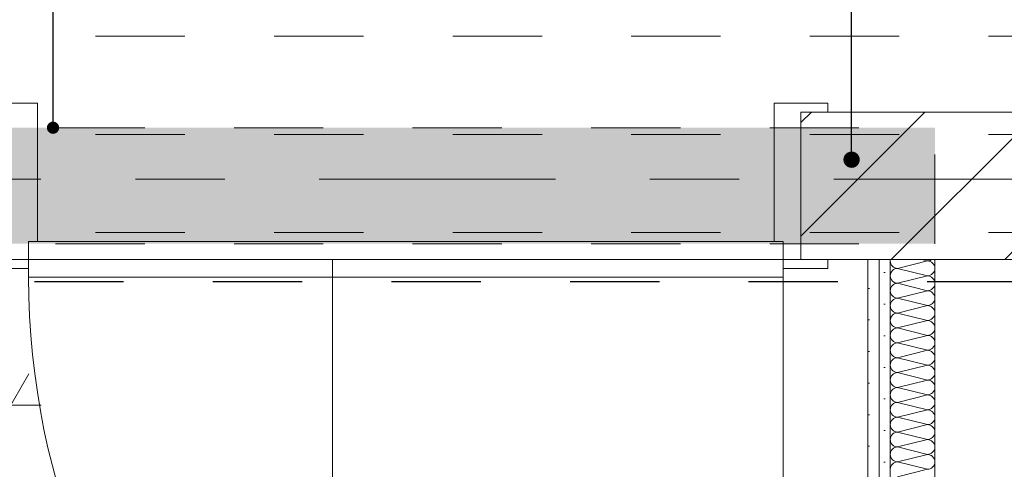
# Model space of a CAD drawing. Header units: metres. Extents: x -4 to 100, y -11 to 17.
# Tile 499 of 656: x 45.895 to 46.998, y 5.525 to 6.028. Entities that reach past the tile are written whole.
import ezdxf

# ---------------------------------------------------------------- set-up
doc = ezdxf.new("R2010")
doc.units = ezdxf.units.M
doc.header["$MEASUREMENT"] = 0
for name, pattern in [('Achse', [0.2, 0.1, -0.05, 0, -0.05]), ('Punktlinie eng', [0.0375, 0.0125, -0.025]), ('Strichlinie doppelt', [0.546806, 0.264583, -0.105833, 0.070556, -0.105833]), ('Strichlinie eng', [0.115, 0.075, -0.04]), ('Untersicht', [0.1, 0.075, -0.025]), ('Wipeout_Contour', [1, 0, -1])]:
    doc.linetypes.add(name, pattern=pattern)
for name, color, linetype in [('152 - Bemaßung_ Beschriftung.Ausbau', 7, 'Continuous'), ('301 - Elemente.Linie', 7, 'Continuous'), ('451 - Universal.Achsen Raster', 7, 'Continuous'), ('605 - Struktur.Wand Innen', 7, 'Continuous'), ('608 - Struktur.Träger', 7, 'Continuous'), ('650 - Abdeckung.Fußboden Aufbau', 7, 'Continuous'), ('Neubau_152 - Bemaßung_ Beschriftung.Ausbau', 7, 'Continuous'), ('Neubau_606 - Struktur.Wand Innen Ausbau', 7, 'Continuous'), ('Neubau_615 - Struktur.Sturz', 7, 'Continuous'), ('Neubau_650 - Abdeckung.Fußboden Aufbau', 7, 'Continuous'), ('Neubau_653 - Abdeckung.TB Verkofferung', 7, 'Continuous')]:
    doc.layers.add(name, color=color, linetype=linetype)
doc.styles.add('ERSTELLTER_STIL_2', font='txt')
doc.dimstyles.new('ERSTELLTER_STIL__5', dxfattribs={"dimtxt": 0.1, "dimasz": 0.0532, "dimexe": 0.18, "dimexo": 0.0625, "dimgap": 0, "dimtad": 1, "dimtih": 1, "dimtoh": 1, "dimzin": 0, "dimdsep": 46, "dimtxsty": 'ERSTELLTER_STIL_2', "dimblk": 'ARROWHEAD_2', "dimblk1": 'ARROWHEAD_2', "dimblk2": 'ARROWHEAD_2', "dimcen": 0.09, "dimse1": 1, "dimse2": 1, "dimclrd": 7, "dimclre": 7, "dimclrt": 7, "dimazin": 0, "dimtfac": 1, "dimtdec": 4, "dimtmove": 0, "dimatfit": 3, "dimfxl": 1, "dimtolj": 1, "dimtzin": 0, "dimarcsym": 0})
doc.dimstyles.new('ERSTELLTER_STIL__6', dxfattribs={"dimtxt": 0.1, "dimasz": 0.0532, "dimexe": 0.18, "dimexo": 0.0625, "dimgap": 0, "dimtad": 1, "dimtih": 1, "dimtoh": 1, "dimzin": 0, "dimdsep": 46, "dimtxsty": 'ERSTELLTER_STIL_2', "dimblk": 'ARROWHEAD_2', "dimblk1": 'ARROWHEAD_2', "dimblk2": 'ARROWHEAD_2', "dimcen": 0.09, "dimse1": 1, "dimse2": 1, "dimclrd": 7, "dimclre": 7, "dimclrt": 7, "dimazin": 0, "dimtfac": 1, "dimtdec": 4, "dimtmove": 2, "dimatfit": 3, "dimfxl": 1, "dimtolj": 1, "dimtzin": 0, "dimarcsym": 0})
doc.dimstyles.new('ERSTELLTER_STIL__8', dxfattribs={"dimtxt": 0.18, "dimasz": 0.03648, "dimexe": 0.18, "dimexo": 0.0625, "dimgap": 0, "dimtad": 0, "dimtih": 1, "dimtoh": 1, "dimdec": 4, "dimzin": 0, "dimdsep": 46, "dimcen": 0.09, "dimadec": 0, "dimazin": 0, "dimtfac": 1, "dimtdec": 4, "dimtmove": 0, "dimatfit": 3, "dimldrblk": 'ARROWHEAD_11', "dimfxl": 1, "dimtolj": 1, "dimtzin": 0, "dimarcsym": 0})
doc.dimstyles.new('ERSTELLTER_STIL__9', dxfattribs={"dimtxt": 0.18, "dimasz": 0.02736, "dimexe": 0.18, "dimexo": 0.0625, "dimgap": 0, "dimtad": 0, "dimtih": 1, "dimtoh": 1, "dimdec": 4, "dimzin": 0, "dimdsep": 46, "dimcen": 0.09, "dimadec": 0, "dimazin": 0, "dimtfac": 1, "dimtdec": 4, "dimtmove": 0, "dimatfit": 3, "dimldrblk": 'ARROWHEAD_11', "dimfxl": 1, "dimtolj": 1, "dimtzin": 0, "dimarcsym": 0})
pattern_1 = [(45, (0, 0), (-0.01767767, 0.01767767), [0, -0.025])]

# ---------------------------------------------------------------- blocks, each defined once
blk = doc.blocks.new('*X176')
at = {"layer": 'Neubau_606 - Struktur.Wand Innen Ausbau', "color": 7, "linetype": 'Continuous', "lineweight": 5}
for p, q in [((46.8701, 5.76), (46.87, 5.7583)), ((46.87, 5.7583), (46.8701, 5.7567)), ((46.8702, 5.76), (46.8701, 5.76)), ((46.8701, 5.7567), (46.8706, 5.7552)), ((46.8783, 5.75), (46.9117, 5.7583)), ((46.905, 5.76), (46.9117, 5.7583)), ((46.9117, 5.7583), (46.9133, 5.7585)), ((46.9133, 5.7582), (46.9117, 5.7583)), ((46.9133, 5.7585), (46.9148, 5.759)), ((46.9148, 5.7577), (46.9133, 5.7582)), ((46.9148, 5.759), (46.9163, 5.7598)), ((46.9163, 5.7569), (46.9148, 5.7577)), ((46.9163, 5.7598), (46.9166, 5.76)), ((46.9175, 5.7559), (46.9163, 5.7569)), ((46.8706, 5.7552), (46.8714, 5.7537)), ((46.8714, 5.7463), (46.8706, 5.7449)), ((46.8714, 5.7537), (46.8724, 5.7525)), ((46.8724, 5.7476), (46.8714, 5.7463)), ((46.8724, 5.7525), (46.8737, 5.7514)), ((46.8737, 5.7486), (46.8724, 5.7476)), ((46.8737, 5.7514), (46.8751, 5.7506)), ((46.8751, 5.7494), (46.8737, 5.7486)), ((46.8751, 5.7506), (46.8767, 5.7502)), ((46.8767, 5.7499), (46.8751, 5.7494)), ((46.8767, 5.7502), (46.8783, 5.75)), ((46.8783, 5.75), (46.8767, 5.7499)), ((46.8783, 5.75), (46.9117, 5.7417)), ((46.9186, 5.7546), (46.9175, 5.7559)), ((46.9194, 5.7532), (46.9186, 5.7546)), ((46.9186, 5.7454), (46.9194, 5.7468)), ((46.9198, 5.7516), (46.9194, 5.7532)), ((46.9194, 5.7468), (46.9198, 5.7484)), ((46.92, 5.75), (46.9198, 5.7516)), ((46.9198, 5.7484), (46.92, 5.75)), ((46.8701, 5.7433), (46.87, 5.7417)), ((46.87, 5.7417), (46.8701, 5.7401)), ((46.8706, 5.7449), (46.8701, 5.7433)), ((46.8701, 5.7401), (46.8706, 5.7385)), ((46.8706, 5.7385), (46.8714, 5.7371)), ((46.8714, 5.7371), (46.8724, 5.7358)), ((46.8724, 5.7358), (46.8737, 5.7348)), ((46.8737, 5.7348), (46.8751, 5.734)), ((46.8783, 5.7333), (46.9117, 5.7417)), ((46.9117, 5.7417), (46.9133, 5.7418)), ((46.9133, 5.7415), (46.9117, 5.7417)), ((46.9133, 5.7418), (46.9148, 5.7423)), ((46.9148, 5.741), (46.9133, 5.7415)), ((46.9148, 5.7423), (46.9163, 5.7431)), ((46.9163, 5.7403), (46.9148, 5.741)), ((46.9163, 5.7431), (46.9175, 5.7441)), ((46.9175, 5.7392), (46.9163, 5.7403)), ((46.9175, 5.7441), (46.9186, 5.7454)), ((46.9186, 5.738), (46.9175, 5.7392)), ((46.9194, 5.7365), (46.9186, 5.738)), ((46.9198, 5.735), (46.9194, 5.7365)), ((46.92, 5.7333), (46.9198, 5.735)), ((46.8701, 5.7266), (46.87, 5.725)), ((46.87, 5.725), (46.8701, 5.7234)), ((46.8706, 5.7282), (46.8701, 5.7266)), ((46.8714, 5.7296), (46.8706, 5.7282)), ((46.8724, 5.7309), (46.8714, 5.7296)), ((46.8737, 5.7319), (46.8724, 5.7309)), ((46.8751, 5.7327), (46.8737, 5.7319)), ((46.8751, 5.734), (46.8767, 5.7335)), ((46.8767, 5.7332), (46.8751, 5.7327)), ((46.8767, 5.7335), (46.8783, 5.7333)), ((46.8783, 5.7333), (46.8767, 5.7332)), ((46.8783, 5.7333), (46.9117, 5.725)), ((46.8783, 5.7167), (46.9117, 5.725)), ((46.9117, 5.725), (46.9133, 5.7252)), ((46.9133, 5.7249), (46.9117, 5.725)), ((46.9133, 5.7252), (46.9148, 5.7256)), ((46.9148, 5.7244), (46.9133, 5.7249)), ((46.9148, 5.7256), (46.9163, 5.7264)), ((46.9163, 5.7236), (46.9148, 5.7244)), ((46.9163, 5.7264), (46.9175, 5.7275)), ((46.9175, 5.7226), (46.9163, 5.7236)), ((46.9175, 5.7275), (46.9186, 5.7287)), ((46.9186, 5.7287), (46.9194, 5.7302)), ((46.9194, 5.7302), (46.9198, 5.7317)), ((46.9198, 5.7317), (46.92, 5.7333)), ((46.8701, 5.7234), (46.8706, 5.7218)), ((46.8706, 5.7218), (46.8714, 5.7204)), ((46.8714, 5.713), (46.8706, 5.7115)), ((46.8714, 5.7204), (46.8724, 5.7191)), ((46.8724, 5.7142), (46.8714, 5.713)), ((46.8724, 5.7191), (46.8737, 5.7181)), ((46.8737, 5.7153), (46.8724, 5.7142)), ((46.8737, 5.7181), (46.8751, 5.7173)), ((46.8751, 5.716), (46.8737, 5.7153)), ((46.8751, 5.7173), (46.8767, 5.7168)), ((46.8767, 5.7165), (46.8751, 5.716)), ((46.8767, 5.7168), (46.8783, 5.7167)), ((46.8783, 5.7167), (46.8767, 5.7165)), ((46.8783, 5.7167), (46.9117, 5.7083)), ((46.9186, 5.7213), (46.9175, 5.7226)), ((46.9194, 5.7199), (46.9186, 5.7213)), ((46.9186, 5.7121), (46.9194, 5.7135)), ((46.9198, 5.7183), (46.9194, 5.7199)), ((46.9194, 5.7135), (46.9198, 5.7151)), ((46.92, 5.7167), (46.9198, 5.7183)), ((46.9198, 5.7151), (46.92, 5.7167)), ((46.8701, 5.71), (46.87, 5.7083)), ((46.87, 5.7083), (46.8701, 5.7067)), ((46.8706, 5.7115), (46.8701, 5.71)), ((46.8701, 5.7067), (46.8706, 5.7052)), ((46.8706, 5.7052), (46.8714, 5.7037)), ((46.8714, 5.7037), (46.8724, 5.7025)), ((46.8724, 5.7025), (46.8737, 5.7014)), ((46.8737, 5.7014), (46.8751, 5.7006)), ((46.8783, 5.7), (46.9117, 5.7083)), ((46.9117, 5.7083), (46.9133, 5.7085)), ((46.9133, 5.7082), (46.9117, 5.7083)), ((46.9133, 5.7085), (46.9148, 5.709)), ((46.9148, 5.7077), (46.9133, 5.7082)), ((46.9148, 5.709), (46.9163, 5.7098)), ((46.9163, 5.7069), (46.9148, 5.7077)), ((46.9163, 5.7098), (46.9175, 5.7108)), ((46.9175, 5.7059), (46.9163, 5.7069)), ((46.9175, 5.7108), (46.9186, 5.7121)), ((46.9186, 5.7046), (46.9175, 5.7059)), ((46.9194, 5.7032), (46.9186, 5.7046)), ((46.9198, 5.7016), (46.9194, 5.7032)), ((46.92, 5.7), (46.9198, 5.7016)), ((46.8701, 5.6933), (46.87, 5.6917)), ((46.87, 5.6917), (46.8701, 5.6901)), ((46.8706, 5.6949), (46.8701, 5.6933)), ((46.8714, 5.6963), (46.8706, 5.6949)), ((46.8724, 5.6976), (46.8714, 5.6963)), ((46.8737, 5.6986), (46.8724, 5.6976)), ((46.8751, 5.6994), (46.8737, 5.6986)), ((46.8751, 5.7006), (46.8767, 5.7002)), ((46.8767, 5.6999), (46.8751, 5.6994)), ((46.8767, 5.7002), (46.8783, 5.7)), ((46.8783, 5.7), (46.8767, 5.6999)), ((46.8783, 5.7), (46.9117, 5.6917)), ((46.8783, 5.6833), (46.9117, 5.6917)), ((46.9117, 5.6917), (46.9133, 5.6918)), ((46.9133, 5.6915), (46.9117, 5.6917)), ((46.9133, 5.6918), (46.9148, 5.6923)), ((46.9148, 5.691), (46.9133, 5.6915)), ((46.9148, 5.6923), (46.9163, 5.6931)), ((46.9163, 5.6903), (46.9148, 5.691)), ((46.9163, 5.6931), (46.9175, 5.6941)), ((46.9175, 5.6941), (46.9186, 5.6954)), ((46.9186, 5.6954), (46.9194, 5.6968)), ((46.9194, 5.6968), (46.9198, 5.6984)), ((46.9198, 5.6984), (46.92, 5.7)), ((46.8701, 5.6901), (46.8706, 5.6885)), ((46.8706, 5.6885), (46.8714, 5.6871)), ((46.8714, 5.6796), (46.8706, 5.6782)), ((46.8714, 5.6871), (46.8724, 5.6858)), ((46.8724, 5.6809), (46.8714, 5.6796)), ((46.8724, 5.6858), (46.8737, 5.6848)), ((46.8737, 5.6819), (46.8724, 5.6809)), ((46.8737, 5.6848), (46.8751, 5.684)), ((46.8751, 5.6827), (46.8737, 5.6819)), ((46.8751, 5.684), (46.8767, 5.6835)), ((46.8767, 5.6832), (46.8751, 5.6827)), ((46.8767, 5.6835), (46.8783, 5.6833)), ((46.8783, 5.6833), (46.8767, 5.6832)), ((46.8783, 5.6833), (46.9117, 5.675)), ((46.9175, 5.6892), (46.9163, 5.6903)), ((46.9186, 5.688), (46.9175, 5.6892)), ((46.9194, 5.6865), (46.9186, 5.688)), ((46.9186, 5.6787), (46.9194, 5.6802)), ((46.9198, 5.685), (46.9194, 5.6865)), ((46.9194, 5.6802), (46.9198, 5.6817)), ((46.92, 5.6833), (46.9198, 5.685)), ((46.9198, 5.6817), (46.92, 5.6833)), ((46.8701, 5.6766), (46.87, 5.675)), ((46.87, 5.675), (46.8701, 5.6734)), ((46.8706, 5.6782), (46.8701, 5.6766)), ((46.8701, 5.6734), (46.8706, 5.6718)), ((46.8706, 5.6718), (46.8714, 5.6704)), ((46.8714, 5.6704), (46.8724, 5.6691)), ((46.8724, 5.6691), (46.8737, 5.6681)), ((46.8783, 5.6667), (46.9117, 5.675)), ((46.9117, 5.675), (46.9133, 5.6752)), ((46.9133, 5.6749), (46.9117, 5.675)), ((46.9133, 5.6752), (46.9148, 5.6756)), ((46.9148, 5.6744), (46.9133, 5.6749)), ((46.9148, 5.6756), (46.9163, 5.6764)), ((46.9163, 5.6736), (46.9148, 5.6744)), ((46.9163, 5.6764), (46.9175, 5.6775)), ((46.9175, 5.6726), (46.9163, 5.6736)), ((46.9175, 5.6775), (46.9186, 5.6787)), ((46.9186, 5.6713), (46.9175, 5.6726)), ((46.9194, 5.6699), (46.9186, 5.6713)), ((46.9198, 5.6683), (46.9194, 5.6699)), ((46.92, 5.6667), (46.9198, 5.6683)), ((46.8701, 5.66), (46.87, 5.6583)), ((46.87, 5.6583), (46.8701, 5.6567)), ((46.8706, 5.6615), (46.8701, 5.66)), ((46.8714, 5.663), (46.8706, 5.6615)), ((46.8724, 5.6642), (46.8714, 5.663)), ((46.8737, 5.6653), (46.8724, 5.6642)), ((46.8737, 5.6681), (46.8751, 5.6673)), ((46.8751, 5.666), (46.8737, 5.6653)), ((46.8751, 5.6673), (46.8767, 5.6668)), ((46.8767, 5.6665), (46.8751, 5.666)), ((46.8767, 5.6668), (46.8783, 5.6667)), ((46.8783, 5.6667), (46.8767, 5.6665)), ((46.8783, 5.6667), (46.9117, 5.6583)), ((46.8783, 5.65), (46.9117, 5.6583)), ((46.9117, 5.6583), (46.9133, 5.6585)), ((46.9133, 5.6582), (46.9117, 5.6583)), ((46.9133, 5.6585), (46.9148, 5.659)), ((46.9148, 5.6577), (46.9133, 5.6582)), ((46.9148, 5.659), (46.9163, 5.6598)), ((46.9163, 5.6569), (46.9148, 5.6577)), ((46.9163, 5.6598), (46.9175, 5.6608)), ((46.9175, 5.6608), (46.9186, 5.6621)), ((46.9186, 5.6621), (46.9194, 5.6635)), ((46.9194, 5.6635), (46.9198, 5.6651)), ((46.9198, 5.6651), (46.92, 5.6667)), ((46.8701, 5.6567), (46.8706, 5.6552)), ((46.8706, 5.6552), (46.8714, 5.6537)), ((46.8714, 5.6463), (46.8706, 5.6449)), ((46.8714, 5.6537), (46.8724, 5.6525)), ((46.8724, 5.6476), (46.8714, 5.6463)), ((46.8724, 5.6525), (46.8737, 5.6514)), ((46.8737, 5.6486), (46.8724, 5.6476)), ((46.8737, 5.6514), (46.8751, 5.6506)), ((46.8751, 5.6494), (46.8737, 5.6486)), ((46.8751, 5.6506), (46.8767, 5.6502)), ((46.8767, 5.6499), (46.8751, 5.6494)), ((46.8767, 5.6502), (46.8783, 5.65)), ((46.8783, 5.65), (46.8767, 5.6499)), ((46.8783, 5.65), (46.9117, 5.6417)), ((46.9175, 5.6559), (46.9163, 5.6569)), ((46.9186, 5.6546), (46.9175, 5.6559)), ((46.9194, 5.6532), (46.9186, 5.6546)), ((46.9186, 5.6454), (46.9194, 5.6468)), ((46.9198, 5.6516), (46.9194, 5.6532)), ((46.9194, 5.6468), (46.9198, 5.6484)), ((46.92, 5.65), (46.9198, 5.6516)), ((46.9198, 5.6484), (46.92, 5.65)), ((46.8701, 5.6433), (46.87, 5.6417)), ((46.87, 5.6417), (46.8701, 5.6401)), ((46.8706, 5.6449), (46.8701, 5.6433)), ((46.8701, 5.6401), (46.8706, 5.6385)), ((46.8706, 5.6385), (46.8714, 5.6371)), ((46.8714, 5.6371), (46.8724, 5.6358)), ((46.8724, 5.6358), (46.8737, 5.6348)), ((46.8783, 5.6333), (46.9117, 5.6417)), ((46.9117, 5.6417), (46.9133, 5.6418)), ((46.9133, 5.6415), (46.9117, 5.6417)), ((46.9133, 5.6418), (46.9148, 5.6423)), ((46.9148, 5.641), (46.9133, 5.6415)), ((46.9148, 5.6423), (46.9163, 5.6431)), ((46.9163, 5.6403), (46.9148, 5.641)), ((46.9163, 5.6431), (46.9175, 5.6441)), ((46.9175, 5.6392), (46.9163, 5.6403)), ((46.9175, 5.6441), (46.9186, 5.6454)), ((46.9186, 5.638), (46.9175, 5.6392)), ((46.9194, 5.6365), (46.9186, 5.638)), ((46.9198, 5.635), (46.9194, 5.6365)), ((46.8701, 5.6266), (46.87, 5.625)), ((46.87, 5.625), (46.8701, 5.6234)), ((46.8706, 5.6282), (46.8701, 5.6266)), ((46.8714, 5.6296), (46.8706, 5.6282)), ((46.8724, 5.6309), (46.8714, 5.6296)), ((46.8737, 5.6319), (46.8724, 5.6309)), ((46.8737, 5.6348), (46.8751, 5.634)), ((46.8751, 5.6327), (46.8737, 5.6319)), ((46.8751, 5.634), (46.8767, 5.6335)), ((46.8767, 5.6332), (46.8751, 5.6327)), ((46.8767, 5.6335), (46.8783, 5.6333)), ((46.8783, 5.6333), (46.8767, 5.6332)), ((46.8783, 5.6333), (46.9117, 5.625)), ((46.8783, 5.6167), (46.9117, 5.625)), ((46.9117, 5.625), (46.9133, 5.6252)), ((46.9133, 5.6249), (46.9117, 5.625)), ((46.9133, 5.6252), (46.9148, 5.6256)), ((46.9148, 5.6244), (46.9133, 5.6249)), ((46.9148, 5.6256), (46.9163, 5.6264)), ((46.9163, 5.6236), (46.9148, 5.6244)), ((46.9163, 5.6264), (46.9175, 5.6275)), ((46.9175, 5.6275), (46.9186, 5.6287)), ((46.9186, 5.6287), (46.9194, 5.6302)), ((46.9194, 5.6302), (46.9198, 5.6317)), ((46.92, 5.6333), (46.9198, 5.635)), ((46.9198, 5.6317), (46.92, 5.6333)), ((46.8701, 5.6234), (46.8706, 5.6218)), ((46.8706, 5.6218), (46.8714, 5.6204)), ((46.8714, 5.6204), (46.8724, 5.6191)), ((46.8724, 5.6142), (46.8714, 5.613)), ((46.8724, 5.6191), (46.8737, 5.6181)), ((46.8737, 5.6153), (46.8724, 5.6142)), ((46.8737, 5.6181), (46.8751, 5.6173)), ((46.8751, 5.616), (46.8737, 5.6153)), ((46.8751, 5.6173), (46.8767, 5.6168)), ((46.8767, 5.6165), (46.8751, 5.616)), ((46.8767, 5.6168), (46.8783, 5.6167)), ((46.8783, 5.6167), (46.8767, 5.6165)), ((46.8783, 5.6167), (46.9117, 5.6083)), ((46.9175, 5.6226), (46.9163, 5.6236)), ((46.9186, 5.6213), (46.9175, 5.6226)), ((46.9194, 5.6199), (46.9186, 5.6213)), ((46.9186, 5.6121), (46.9194, 5.6135)), ((46.9198, 5.6183), (46.9194, 5.6199)), ((46.9194, 5.6135), (46.9198, 5.6151)), ((46.92, 5.6167), (46.9198, 5.6183)), ((46.9198, 5.6151), (46.92, 5.6167)), ((46.8701, 5.61), (46.87, 5.6083)), ((46.87, 5.6083), (46.8701, 5.6067)), ((46.8706, 5.6115), (46.8701, 5.61)), ((46.8701, 5.6067), (46.8706, 5.6052)), ((46.8714, 5.613), (46.8706, 5.6115)), ((46.8706, 5.6052), (46.8714, 5.6037)), ((46.8714, 5.6037), (46.8724, 5.6025)), ((46.8724, 5.6025), (46.8737, 5.6014)), ((46.8783, 5.6), (46.9117, 5.6083)), ((46.9117, 5.6083), (46.9133, 5.6085)), ((46.9133, 5.6082), (46.9117, 5.6083)), ((46.9133, 5.6085), (46.9148, 5.609)), ((46.9148, 5.6077), (46.9133, 5.6082)), ((46.9148, 5.609), (46.9163, 5.6098)), ((46.9163, 5.6069), (46.9148, 5.6077)), ((46.9163, 5.6098), (46.9175, 5.6108)), ((46.9175, 5.6059), (46.9163, 5.6069)), ((46.9175, 5.6108), (46.9186, 5.6121)), ((46.9186, 5.6046), (46.9175, 5.6059)), ((46.9194, 5.6032), (46.9186, 5.6046)), ((46.9198, 5.6016), (46.9194, 5.6032)), ((46.8701, 5.5933), (46.87, 5.5917)), ((46.87, 5.5917), (46.8701, 5.5901)), ((46.8706, 5.5949), (46.8701, 5.5933)), ((46.8714, 5.5963), (46.8706, 5.5949)), ((46.8724, 5.5976), (46.8714, 5.5963)), ((46.8737, 5.5986), (46.8724, 5.5976)), ((46.8737, 5.6014), (46.8751, 5.6006)), ((46.8751, 5.5994), (46.8737, 5.5986)), ((46.8751, 5.6006), (46.8767, 5.6002)), ((46.8767, 5.5999), (46.8751, 5.5994)), ((46.8767, 5.6002), (46.8783, 5.6)), ((46.8783, 5.6), (46.8767, 5.5999)), ((46.8783, 5.6), (46.9117, 5.5917)), ((46.8783, 5.5833), (46.9117, 5.5917)), ((46.9117, 5.5917), (46.9133, 5.5918)), ((46.9133, 5.5915), (46.9117, 5.5917)), ((46.9133, 5.5918), (46.9148, 5.5923)), ((46.9148, 5.591), (46.9133, 5.5915)), ((46.9148, 5.5923), (46.9163, 5.5931)), ((46.9163, 5.5931), (46.9175, 5.5941)), ((46.9175, 5.5941), (46.9186, 5.5954)), ((46.9186, 5.5954), (46.9194, 5.5968)), ((46.9194, 5.5968), (46.9198, 5.5984)), ((46.92, 5.6), (46.9198, 5.6016)), ((46.9198, 5.5984), (46.92, 5.6)), ((46.8701, 5.5901), (46.8706, 5.5885)), ((46.8706, 5.5885), (46.8714, 5.5871)), ((46.8714, 5.5871), (46.8724, 5.5858)), ((46.8724, 5.5809), (46.8714, 5.5796)), ((46.8724, 5.5858), (46.8737, 5.5848)), ((46.8737, 5.5819), (46.8724, 5.5809)), ((46.8737, 5.5848), (46.8751, 5.584)), ((46.8751, 5.5827), (46.8737, 5.5819)), ((46.8751, 5.584), (46.8767, 5.5835)), ((46.8767, 5.5832), (46.8751, 5.5827)), ((46.8767, 5.5835), (46.8783, 5.5833)), ((46.8783, 5.5833), (46.8767, 5.5832)), ((46.8783, 5.5833), (46.9117, 5.575)), ((46.9163, 5.5903), (46.9148, 5.591)), ((46.9175, 5.5892), (46.9163, 5.5903)), ((46.9186, 5.588), (46.9175, 5.5892)), ((46.9194, 5.5865), (46.9186, 5.588)), ((46.9186, 5.5787), (46.9194, 5.5802)), ((46.9198, 5.585), (46.9194, 5.5865)), ((46.9194, 5.5802), (46.9198, 5.5817)), ((46.92, 5.5833), (46.9198, 5.585)), ((46.9198, 5.5817), (46.92, 5.5833)), ((46.8701, 5.5766), (46.87, 5.575)), ((46.87, 5.575), (46.8701, 5.5734)), ((46.8706, 5.5782), (46.8701, 5.5766)), ((46.8701, 5.5734), (46.8706, 5.5718)), ((46.8714, 5.5796), (46.8706, 5.5782)), ((46.8706, 5.5718), (46.8714, 5.5704)), ((46.8714, 5.5704), (46.8724, 5.5691)), ((46.8724, 5.5691), (46.8737, 5.5681)), ((46.8783, 5.5667), (46.9117, 5.575)), ((46.9117, 5.575), (46.9133, 5.5752)), ((46.9133, 5.5749), (46.9117, 5.575)), ((46.9133, 5.5752), (46.9148, 5.5756)), ((46.9148, 5.5744), (46.9133, 5.5749)), ((46.9148, 5.5756), (46.9163, 5.5764)), ((46.9163, 5.5736), (46.9148, 5.5744)), ((46.9163, 5.5764), (46.9175, 5.5775)), ((46.9175, 5.5726), (46.9163, 5.5736)), ((46.9175, 5.5775), (46.9186, 5.5787)), ((46.9186, 5.5713), (46.9175, 5.5726)), ((46.9194, 5.5699), (46.9186, 5.5713)), ((46.9198, 5.5683), (46.9194, 5.5699)), ((46.8701, 5.56), (46.87, 5.5583)), ((46.87, 5.5583), (46.8701, 5.5567)), ((46.8706, 5.5615), (46.8701, 5.56)), ((46.8714, 5.563), (46.8706, 5.5615)), ((46.8724, 5.5642), (46.8714, 5.563)), ((46.8737, 5.5653), (46.8724, 5.5642)), ((46.8737, 5.5681), (46.8751, 5.5673)), ((46.8751, 5.566), (46.8737, 5.5653)), ((46.8751, 5.5673), (46.8767, 5.5668)), ((46.8767, 5.5665), (46.8751, 5.566)), ((46.8767, 5.5668), (46.8783, 5.5667)), ((46.8783, 5.5667), (46.8767, 5.5665)), ((46.8783, 5.5667), (46.9117, 5.5583)), ((46.8783, 5.55), (46.9117, 5.5583)), ((46.9117, 5.5583), (46.9133, 5.5585)), ((46.9133, 5.5582), (46.9117, 5.5583)), ((46.9133, 5.5585), (46.9148, 5.559)), ((46.9148, 5.5577), (46.9133, 5.5582)), ((46.9148, 5.559), (46.9163, 5.5598)), ((46.9163, 5.5598), (46.9175, 5.5608)), ((46.9175, 5.5608), (46.9186, 5.5621)), ((46.9186, 5.5621), (46.9194, 5.5635)), ((46.9194, 5.5635), (46.9198, 5.5651)), ((46.92, 5.5667), (46.9198, 5.5683)), ((46.9198, 5.5651), (46.92, 5.5667)), ((46.8701, 5.5567), (46.8706, 5.5552)), ((46.8706, 5.5552), (46.8714, 5.5537)), ((46.8714, 5.5537), (46.8724, 5.5525)), ((46.8724, 5.5476), (46.8714, 5.5463)), ((46.8724, 5.5525), (46.8737, 5.5514)), ((46.8737, 5.5486), (46.8724, 5.5476)), ((46.8737, 5.5514), (46.8751, 5.5506)), ((46.8751, 5.5494), (46.8737, 5.5486)), ((46.8751, 5.5506), (46.8767, 5.5502)), ((46.8767, 5.5499), (46.8751, 5.5494)), ((46.8767, 5.5502), (46.8783, 5.55)), ((46.8783, 5.55), (46.8767, 5.5499)), ((46.8783, 5.55), (46.9117, 5.5417)), ((46.9163, 5.5569), (46.9148, 5.5577)), ((46.9175, 5.5559), (46.9163, 5.5569)), ((46.9186, 5.5546), (46.9175, 5.5559)), ((46.9194, 5.5532), (46.9186, 5.5546)), ((46.9198, 5.5516), (46.9194, 5.5532)), ((46.9194, 5.5468), (46.9198, 5.5484)), ((46.92, 5.55), (46.9198, 5.5516)), ((46.9198, 5.5484), (46.92, 5.55)), ((46.8701, 5.5433), (46.87, 5.5417)), ((46.87, 5.5417), (46.8701, 5.5401)), ((46.8706, 5.5449), (46.8701, 5.5433)), ((46.8701, 5.5401), (46.8706, 5.5385)), ((46.8714, 5.5463), (46.8706, 5.5449)), ((46.8706, 5.5385), (46.8714, 5.5371)), ((46.8714, 5.5371), (46.8724, 5.5358)), ((46.8783, 5.5333), (46.9117, 5.5417)), ((46.9117, 5.5417), (46.9133, 5.5418)), ((46.9133, 5.5415), (46.9117, 5.5417)), ((46.9133, 5.5418), (46.9148, 5.5423)), ((46.9148, 5.541), (46.9133, 5.5415)), ((46.9148, 5.5423), (46.9163, 5.5431)), ((46.9163, 5.5403), (46.9148, 5.541)), ((46.9163, 5.5431), (46.9175, 5.5441)), ((46.9175, 5.5392), (46.9163, 5.5403)), ((46.9175, 5.5441), (46.9186, 5.5454)), ((46.9186, 5.538), (46.9175, 5.5392)), ((46.9186, 5.5454), (46.9194, 5.5468)), ((46.9194, 5.5365), (46.9186, 5.538)), ((46.9198, 5.535), (46.9194, 5.5365)), ((46.8701, 5.5266), (46.87, 5.525)), ((46.8706, 5.5282), (46.8701, 5.5266)), ((46.8714, 5.5296), (46.8706, 5.5282)), ((46.8724, 5.5309), (46.8714, 5.5296)), ((46.8724, 5.5358), (46.8737, 5.5348)), ((46.8737, 5.5319), (46.8724, 5.5309)), ((46.8737, 5.5348), (46.8751, 5.534)), ((46.8751, 5.5327), (46.8737, 5.5319)), ((46.8751, 5.534), (46.8767, 5.5335)), ((46.8767, 5.5332), (46.8751, 5.5327)), ((46.8767, 5.5335), (46.8783, 5.5333)), ((46.8783, 5.5333), (46.8767, 5.5332)), ((46.8783, 5.5333), (46.9117, 5.525)), ((46.8783, 5.5167), (46.9117, 5.525)), ((46.9117, 5.525), (46.9133, 5.5252)), ((46.9133, 5.5252), (46.9148, 5.5256)), ((46.9148, 5.5256), (46.9163, 5.5264)), ((46.9163, 5.5264), (46.9175, 5.5275)), ((46.9175, 5.5275), (46.9186, 5.5287)), ((46.9186, 5.5287), (46.9194, 5.5302)), ((46.9194, 5.5302), (46.9198, 5.5317)), ((46.92, 5.5333), (46.9198, 5.535)), ((46.9198, 5.5317), (46.92, 5.5333))]:
    blk.add_line(p, q, dxfattribs=at)
blk = doc.blocks.new('*D253')
at = {"layer": '152 - Bemaßung_ Beschriftung.Ausbau', "color": 7, "linetype": 'Continuous', "lineweight": 5}
for p, q in [((45.47, 5.5444), (45.47, 5.6494)), ((45.885, 5.5444), (45.885, 5.6494)), ((45.4902, 5.6319), (45.4498, 5.5619)), ((45.8648, 5.5619), (45.9052, 5.6319)), ((45.47, 5.5969), (45.885, 5.5969)), ((45.885, 5.5969), (45.9192, 5.5969))]:
    blk.add_line(p, q, dxfattribs=at)
at = {"layer": '152 - Bemaßung_ Beschriftung.Ausbau', "color": 7, "lineweight": 5, "insert": (45.5765, 5.6158), "char_height": 0.1, "attachment_point": 7, "style": 'ERSTELLTER_STIL_2'}
blk.add_mtext('\\A1;{\\pql;\\fArial|b0|i0|c0|p38;41\\fArial|b0|i0|c0|p38;\\A1{\\H.66x;\\S5^  ;}}', dxfattribs=at)
blk = doc.blocks.new('ARROWHEAD_2')
at = {"color": 0, "linetype": 'Continuous', "lineweight": 0}
for p, q in [((-0.378, -0.655), (0.378, 0.655)), ((0, 0), (-1, 0))]:
    blk.add_line(p, q, dxfattribs=at)
blk = doc.blocks.new('ARROWHEAD_11')
at = {"color": 0, "linetype": 'Continuous', "lineweight": 0}
blk.add_line((0, 0), (-1, 0), dxfattribs=at)
at = {"color": 0, "linetype": 'Continuous', "lineweight": 0, "const_width": 0.25, "flags": 128}
blk.add_lwpolyline([(-0.125, 0, 1), (0.125, 0, 1)], format="xyb", close=True, dxfattribs=at)
blk = doc.blocks.new('*D679')
at = {"layer": '152 - Bemaßung_ Beschriftung.Ausbau', "color": 7, "linetype": 'Continuous', "lineweight": 5}
for p, q in [((43.21, 6.6804), (43.21, 6.7854)), ((45.885, 6.6804), (45.885, 6.7854)), ((43.2302, 6.7679), (43.1898, 6.6979)), ((45.9052, 6.7679), (45.8648, 6.6979)), ((43.21, 6.7329), (45.885, 6.7329))]:
    blk.add_line(p, q, dxfattribs=at)
at = {"layer": '152 - Bemaßung_ Beschriftung.Ausbau', "color": 7, "lineweight": 5, "insert": (44.3894, 6.7335), "char_height": 0.1, "attachment_point": 7, "style": 'ERSTELLTER_STIL_2'}
blk.add_mtext('\\A1;{\\pql;\\fArial|b0|i0|c0|p38;2,67\\fArial|b0|i0|c0|p38;\\A1{\\H.66x;\\S5^  ;}}', dxfattribs=at)
blk = doc.blocks.new('*D680')
at = {"layer": '152 - Bemaßung_ Beschriftung.Ausbau', "color": 7, "linetype": 'Continuous', "lineweight": 5}
for p, q in [((45.885, 6.6804), (45.885, 6.7854)), ((46.77, 6.6804), (46.77, 6.7854)), ((45.9052, 6.7679), (45.8648, 6.6979)), ((46.7902, 6.7679), (46.7498, 6.6979)), ((45.885, 6.7329), (46.77, 6.7329))]:
    blk.add_line(p, q, dxfattribs=at)
at = {"layer": '152 - Bemaßung_ Beschriftung.Ausbau', "color": 7, "lineweight": 5, "char_height": 0.1, "attachment_point": 7, "style": 'ERSTELLTER_STIL_2'}
for s, insert in [('\\A1;{\\pql;\\fArial|b0|i0|c0|p38;88\\fArial|b0|i0|c0|p38;\\A1{\\H.66x;\\S5^  ;}}', (46.2265, 6.7512)), ('\\A1;{\\pql;\\fArial|b0|i0|c0|p38;2,13\\fArial|b0|i0|c0|p38;\\A1{\\H.66x;\\S5^  ;}}', (46.1694, 6.5935))]:
    blk.add_mtext(s, dxfattribs=dict(at, insert=insert))
blk = doc.blocks.new('*D681')
at = {"layer": '152 - Bemaßung_ Beschriftung.Ausbau', "color": 7, "linetype": 'Continuous', "lineweight": 5}
for p, q in [((46.77, 6.6804), (46.77, 6.7854)), ((47.18, 6.6804), (47.18, 6.7854)), ((46.7902, 6.7679), (46.7498, 6.6979)), ((47.2002, 6.7679), (47.1598, 6.6979)), ((46.77, 6.7329), (47.18, 6.7329))]:
    blk.add_line(p, q, dxfattribs=at)
at = {"layer": '152 - Bemaßung_ Beschriftung.Ausbau', "color": 7, "lineweight": 5, "insert": (46.8991, 6.7529), "char_height": 0.1, "attachment_point": 7, "style": 'ERSTELLTER_STIL_2'}
blk.add_mtext('\\A1;{\\pql;\\fArial|b0|i0|c0|p38;41}', dxfattribs=at)
blk = doc.blocks.new('*D688')
at = {"layer": '152 - Bemaßung_ Beschriftung.Ausbau', "color": 7, "linetype": 'Continuous', "lineweight": 5}
for p, q in [((44.71, 6.9804), (44.71, 7.0854)), ((46.845, 6.9804), (46.845, 7.0854)), ((44.7302, 7.0679), (44.6898, 6.9979)), ((46.8652, 7.0679), (46.8248, 6.9979)), ((44.71, 7.0329), (46.845, 7.0329))]:
    blk.add_line(p, q, dxfattribs=at)
at = {"layer": '152 - Bemaßung_ Beschriftung.Ausbau', "color": 7, "lineweight": 5, "insert": (45.898, 7.0335), "char_height": 0.1, "attachment_point": 7, "style": 'ERSTELLTER_STIL_2'}
blk.add_mtext('\\A1;{\\pql;\\fArial|b0|i0|c0|p38;2,13\\fArial|b0|i0|c0|p38;\\A1{\\H.66x;\\S5^  ;}}', dxfattribs=at)
blk = doc.blocks.new('*D689')
at = {"layer": '152 - Bemaßung_ Beschriftung.Ausbau', "color": 7, "linetype": 'Continuous', "lineweight": 5}
for p, q in [((46.845, 6.9804), (46.845, 7.0854)), ((47.18, 6.9804), (47.18, 7.0854)), ((46.8652, 7.0679), (46.8248, 6.9979)), ((47.2002, 7.0679), (47.1598, 6.9979)), ((46.845, 7.0329), (47.18, 7.0329))]:
    blk.add_line(p, q, dxfattribs=at)
at = {"layer": '152 - Bemaßung_ Beschriftung.Ausbau', "color": 7, "lineweight": 5, "insert": (46.9116, 7.0512), "char_height": 0.1, "attachment_point": 7, "style": 'ERSTELLTER_STIL_2'}
blk.add_mtext('\\A1;{\\pql;\\fArial|b0|i0|c0|p38;33\\fArial|b0|i0|c0|p38;\\A1{\\H.66x;\\S5^  ;}}', dxfattribs=at)

msp = doc.modelspace()

# ---------------------------------------------------------------- hatches: boundary and pattern name
at = {"layer": 'Neubau_650 - Abdeckung.Fußboden Aufbau', "linetype": 'Continuous', "lineweight": 13, "true_color": 0xafafaf}
h = msp.add_hatch(dxfattribs=at)
h.set_pattern_fill('Raster_60x60_Fuge_2mm_0001', color=253, style=0, pattern_type=2)
h.set_pattern_definition([(0, (46.245, 4.8475), (0, 0.602), []), (90, (46.245, 4.8475), (-0.602, 0), [])])
h.paths.add_polyline_path([(44.71, 3.895), (45.86, 3.895), (45.86, 3.72), (46.745, 3.72), (46.745, 3.895), (46.845, 3.895), (46.845, 5.76), (44.71, 5.76)])

# ---------------------------------------------------------------- linework, layer by layer
at = {"layer": '301 - Elemente.Linie', "color": 1, "linetype": 'Strichlinie eng', "lineweight": 25, "flags": 128}
msp.add_lwpolyline([(40.3114, 5.7353), (47.17, 5.7353)], dxfattribs=at)
at = {"layer": '605 - Struktur.Wand Innen', "color": 1, "linetype": 'Continuous', "lineweight": 13}
for p, q in [((45.855, 5.935), (45.915, 5.935)), ((45.915, 5.935), (45.915, 5.78)), ((46.74, 5.935), (46.74, 5.78)), ((46.8, 5.935), (46.74, 5.935)), ((45.915, 5.78), (45.905, 5.78)), ((45.905, 5.78), (45.905, 5.75)), ((45.905, 5.74), (45.905, 5.78)), ((45.905, 5.78), (46.75, 5.78)), ((46.74, 5.78), (46.75, 5.78)), ((46.75, 5.78), (46.75, 5.75)), ((46.75, 5.78), (46.75, 5.74)), ((45.905, 5.75), (45.855, 5.75)), ((46.75, 5.75), (46.8, 5.75)), ((46.75, 5.74), (45.905, 5.74)), ((46.75, 5.74), (46.75, 4.895))]:
    msp.add_line(p, q, dxfattribs=at)
at = {"layer": '605 - Struktur.Wand Innen', "color": 1, "linetype": 'Continuous', "lineweight": 9}
msp.add_arc((46.75, 5.74), 0.845, 180, 270, dxfattribs=at)
at = {"layer": '608 - Struktur.Träger', "color": 7, "linetype": 'Untersicht', "lineweight": 13}
msp.add_line((0.38, 6.01), (61.88, 6.01), dxfattribs=at)
at = {"layer": '650 - Abdeckung.Fußboden Aufbau', "color": 7, "linetype": 'Continuous', "lineweight": 13, "flags": 128}
msp.add_lwpolyline([(38.86, 5.8285), (38.86, 5.935), (39.97, 5.935), (39.97, 6.01), (40.29, 6.01), (40.29, 5.925), (41.115, 5.925), (41.115, 5.76), (42, 5.76), (42, 5.925), (42.325, 5.925), (42.325, 5.76), (43.21, 5.76), (43.21, 5.925), (45.885, 5.925), (45.885, 5.76), (46.77, 5.76), (46.77, 5.925), (47.17, 5.925), (47.17, 6.01), (47.49, 6.01), (47.49, 5.925), (51.89, 5.925)], dxfattribs=at)
at = {"layer": 'Neubau_650 - Abdeckung.Fußboden Aufbau', "color": 1, "linetype": 'Continuous', "lineweight": 13, "flags": 128}
msp.add_lwpolyline([(46.745, 3.72), (46.745, 3.895), (46.845, 3.895), (46.845, 5.76), (44.71, 5.76), (44.71, 3.895)], dxfattribs=at)
at = {"layer": 'Neubau_653 - Abdeckung.TB Verkofferung', "color": 1, "linetype": 'Untersicht', "lineweight": 9}
for p in [(44.71, 5.76), (46.845, 5.0505)]:
    msp.add_line(p, (46.845, 5.76), dxfattribs=at)

# ---------------------------------------------------------------- dimensions: what is measured, and where the dimension line sits
at = {"layer": '152 - Bemaßung_ Beschriftung.Ausbau', "color": 7, "linetype": 'Continuous', "lineweight": 5}
for base, p1, p2, picture, middle in [((45.88496, 6.73288), (43.20999, 5.925), (45.88496, 5.925), '*D679', (44.65435, 6.80288)), ((45.88496, 5.59693), (45.46999, 5.76), (45.88496, 5.76), '*D253', (45.78784, 5.66693))]:
    dim = msp.add_linear_dim(base=base, p1=p1, p2=p2, dimstyle='ERSTELLTER_STIL__5', dxfattribs=at)
    dim.commit()
    dim.dimension.update_dxf_attribs({"geometry": picture, "text_midpoint": middle, "dimtype": 160})

# ---------------------------------------------------------------- next in the draw order: wipeouts: each hides what was drawn before it
at = {"color": 254, "linetype": 'Wipeout_Contour', "lineweight": 0, "ltscale": 189.357034}
msp.add_wipeout([(46.77, 5.76), (47.18, 5.76), (47.18, 5.925), (46.77, 5.925)], dxfattribs=at).dxf.layer = '605 - Struktur.Wand Innen'

# ---------------------------------------------------------------- next in the draw order: hatches: boundary and pattern name
at = {"layer": '605 - Struktur.Wand Innen', "linetype": 'Continuous', "lineweight": 0, "true_color": 0x000000}
h = msp.add_hatch(dxfattribs=at)
h.set_pattern_fill('MW_Ziegel_0001', color=18, style=0, pattern_type=2)
h.set_pattern_definition([(45, (0, 0), (-0.06363961, 0.06363961), [])])
h.paths.add_polyline_path([(46.77, 5.76), (47.18, 5.76), (47.18, 5.925), (46.77, 5.925)])
at = {"layer": 'Neubau_606 - Struktur.Wand Innen Ausbau', "linetype": 'Continuous', "lineweight": 0, "true_color": 0x000000}
h = msp.add_hatch(dxfattribs=at)
h.set_pattern_fill('Gips_0001', color=18, style=0, pattern_type=2)
h.set_pattern_definition(pattern_1)
h.paths.add_polyline_path([(46.845, 5.76), (46.845, 5.18), (46.8575, 5.18), (46.8575, 5.76)])
h = msp.add_hatch(dxfattribs=at)
h.set_pattern_fill('Gips_0001', color=18, style=0, pattern_type=2)
h.set_pattern_definition(pattern_1)
h.paths.add_polyline_path([(46.87, 5.76), (46.8575, 5.76), (46.8575, 5.18), (46.87, 5.18)])
at = {"layer": 'Neubau_615 - Struktur.Sturz', "linetype": 'Continuous', "lineweight": 0, "true_color": 0x3f0000}
msp.add_hatch(color=18, dxfattribs=at).paths.add_polyline_path([(45.735, 5.9075), (45.735, 5.7775), (46.92, 5.7775), (46.92, 5.9075)])

# ---------------------------------------------------------------- next in the draw order: linework, layer by layer
at = {"layer": '451 - Universal.Achsen Raster', "color": 160, "linetype": 'Strichlinie doppelt', "lineweight": 9, "true_color": 0x3232ff}
msp.add_line((64.935, 5.85), (-3.175, 5.85), dxfattribs=at)
at = {"layer": '605 - Struktur.Wand Innen', "color": 1, "linetype": 'Continuous', "lineweight": 13}
for p, q in [((46.8, 5.925), (46.8, 5.935)), ((46.77, 5.76), (46.77, 5.925)), ((46.77, 5.925), (46.8, 5.925)), ((46.8, 5.76), (46.77, 5.76)), ((46.8, 5.75), (46.8, 5.76))]:
    msp.add_line(p, q, dxfattribs=at)
at = {"layer": '605 - Struktur.Wand Innen', "color": 7, "linetype": 'Continuous', "lineweight": 18}
msp.add_line((46.77, 5.925), (46.77, 5.76), dxfattribs=at)
msp.add_line((46.77, 5.925), (46.77, 5.76), dxfattribs=at)
msp.add_line((46.77, 5.925), (46.77, 5.76), dxfattribs=at)
at = {"layer": '605 - Struktur.Wand Innen', "color": 7, "linetype": 'Continuous', "lineweight": 18, "flags": 128}
for points in [[(47.18, 5.925), (46.77, 5.925)], [(46.77, 5.76), (47.18, 5.76)]]:
    msp.add_lwpolyline(points, dxfattribs=at)
at = {"layer": '608 - Struktur.Träger', "color": 7, "linetype": 'Achse', "lineweight": 9}
msp.add_line((0.38, 5.9), (61.88, 5.9), dxfattribs=at)
at = {"layer": '608 - Struktur.Träger', "color": 7, "linetype": 'Untersicht', "lineweight": 13}
msp.add_line((0.38, 5.79), (61.88, 5.79), dxfattribs=at)
at = {"layer": 'Neubau_606 - Struktur.Wand Innen Ausbau', "color": 1, "linetype": 'Continuous', "lineweight": 5}
for p, q in [((46.8575, 5.76), (46.8575, 5.18)), ((46.87, 5.76), (46.87, 5.18))]:
    msp.add_line(p, q, dxfattribs=at)
at = {"layer": 'Neubau_606 - Struktur.Wand Innen Ausbau', "color": 1, "linetype": 'Continuous', "lineweight": 5, "flags": 128}
for points in [[(46.845, 5.76), (46.845, 5.18)], [(46.92, 5.76), (46.845, 5.76)], [(46.92, 5.18), (46.92, 5.76)]]:
    msp.add_lwpolyline(points, dxfattribs=at)
at = {"layer": 'Neubau_615 - Struktur.Sturz', "color": 1, "linetype": 'Punktlinie eng', "lineweight": 13}
for p, q in [((45.735, 5.9075), (46.92, 5.9075)), ((46.92, 5.7775), (46.92, 5.9075)), ((45.735, 5.7775), (46.92, 5.7775))]:
    msp.add_line(p, q, dxfattribs=at)

# ---------------------------------------------------------------- next in the draw order: block references
at = {"layer": 'Neubau_606 - Struktur.Wand Innen Ausbau', "color": 1, "lineweight": 13}
msp.add_blockref('*X176', (0, 0), dxfattribs=at)

# ---------------------------------------------------------------- next in the draw order: dimensions: what is measured, and where the dimension line sits
at = {"layer": '152 - Bemaßung_ Beschriftung.Ausbau', "color": 7, "linetype": 'Continuous', "lineweight": 5}
for base, p1, p2, dimstyle, picture, middle in [((47.179989, 7.032884), (46.844987, 5.76), (47.179989, 5.999982), 'ERSTELLTER_STIL__5', '*D689', (47.122854, 7.102884)), ((46.8449872, 7.0328843), (44.7099868, 5.76), (46.8449872, 5.76), 'ERSTELLTER_STIL__6', '*D688', (46.1629541, 7.1028843)), ((46.7699640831, 6.7328843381), (45.8849640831, 5.9250000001), (46.7699640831, 5.9250000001), 'ERSTELLTER_STIL__5', '*D680', (46.4378303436, 6.8028843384)), ((47.18, 6.7329), (46.77, 5.925), (47.18, 6), 'ERSTELLTER_STIL__5', '*D681', (46.9753, 6.8029))]:
    dim = msp.add_linear_dim(base=base, p1=p1, p2=p2, dimstyle=dimstyle, dxfattribs=at)
    dim.commit()
    dim.dimension.update_dxf_attribs({"geometry": picture, "text_midpoint": middle, "dimtype": 160})

# ---------------------------------------------------------------- next in the draw order: leaders
at = {"layer": '152 - Bemaßung_ Beschriftung.Ausbau', "color": 7, "linetype": 'Continuous', "lineweight": 9, "annotation_type": 0, "has_hookline": 1, "hookline_direction": 0, "text_width": 0.9653}
msp.add_leader([(46.8267, 5.8717), (46.8267, 6.2789), (46.8767, 6.2789)], dimstyle='ERSTELLTER_STIL__8', dxfattribs=at)
at = {"layer": 'Neubau_152 - Bemaßung_ Beschriftung.Ausbau', "color": 1, "linetype": 'Continuous', "lineweight": 13, "annotation_type": 0, "has_hookline": 1, "hookline_direction": 0, "text_width": 1.2306}
msp.add_leader([(45.9323, 5.9075), (45.9323, 6.424), (45.9836, 6.424)], dimstyle='ERSTELLTER_STIL__9', dxfattribs=at)

doc.saveas('drawing.dxf')
